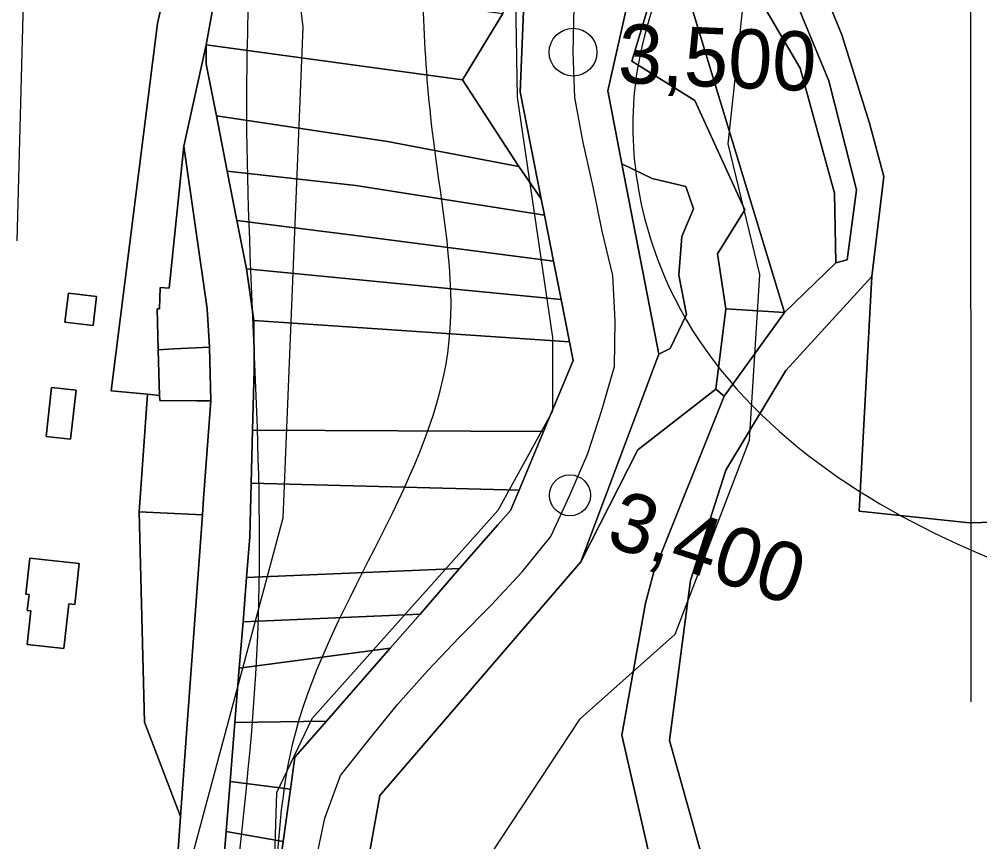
# Model space of a CAD drawing. Extents: x -510989 to -501240, y -1184665 to -1176098.
# Drawn here: x -503549.8 to -503338.7, y -1181257.1 to -1181076.3 of the extents above; entities that cross this region are included whole.
import ezdxf

# ---------------------------------------------------------------- set-up
doc = ezdxf.new("R2010")
doc.units = 0
for name, color, linetype in [('NAVRH_revitalizace_toku', 7, 'Continuous'), ('orna_puda', 7, 'Continuous'), ('ostatni_plocha_x_draha', 7, 'Continuous'), ('ostatni_plocha_x_silnice', 7, 'Continuous'), ('STAV_zaplavove_uzemi', 7, 'Continuous'), ('trasovani_toku', 7, 'Continuous'), ('trvaly_travni_porost', 7, 'Continuous'), ('vodni_plocha_x_vodni_tok_v_koryt_prir_n_upr', 7, 'Continuous'), ('vrstevnice_02', 7, 'Continuous'), ('vrstevnice_03', 7, 'Continuous'), ('zahrada', 7, 'Continuous'), ('zastavena_plocha_a_nadvori', 7, 'Continuous')]:
    doc.layers.add(name, color=color, linetype=linetype)

msp = doc.modelspace()

# ---------------------------------------------------------------- linework, layer by layer
at = {"layer": 'NAVRH_revitalizace_toku'}
for points in [[(-503376.56, -1181008.43), (-503340.76, -1181053.8), (-503340.69, -1181226.3)], [(-503441.07, -1181050.42), (-503440.37, -1181093.4), (-503432.62, -1181146.25), (-503432.62, -1181162.45), (-503444.6, -1181184.3), (-503485.47, -1181230.1), (-503493.22, -1181246.3), (-503494.5, -1181285.16), (-503474.04, -1181332.05), (-503459.54, -1181409.64), (-503459.54, -1181458.23), (-503480.86, -1181543.49), (-503519.79, -1181713.04)], [(-503475.69, -1181747.84), (-503451.03, -1181632.99), (-503426.37, -1181518.14), (-503416.5, -1181455.43), (-503415.09, -1181394.83), (-503434.12, -1181325.07), (-503450.33, -1181289.84), (-503445.92, -1181259.51), (-503426.54, -1181230.05), (-503405.62, -1181211.45), (-503389.34, -1181168.82), (-503387.02, -1181132.39), (-503393.99, -1181103.71), (-503388.57, -1181053.33)]]:
    msp.add_lwpolyline(points, dxfattribs=at)
at = {"layer": 'orna_puda'}
for points in [[(-503393.83, -1181064.35), (-503389.53, -1181059.42), (-503387.59, -1181070.88), (-503378.14, -1181087.06), (-503370.65, -1181114.54), (-503370.34, -1181129.85), (-503381.65, -1181140.73), (-503403.93, -1181067.23)], [(-503403.93, -1181067.23), (-503381.65, -1181140.73), (-503394.53, -1181139.93), (-503396.33, -1181127.86), (-503390.3, -1181118.16), (-503401.33, -1181094.19), (-503415.18, -1181085.49), (-503411.27, -1181072.63)], [(-503417.35, -1181108.05), (-503410.7, -1181111.27), (-503403.28, -1181113.06), (-503401.61, -1181117.96), (-503404.21, -1181124.03), (-503404.86, -1181132.54), (-503403.13, -1181141.18), (-503406.76, -1181148.69), (-503409.26, -1181149.94)], [(-503394.53, -1181139.93), (-503381.65, -1181140.73), (-503394.87, -1181159.12), (-503396.74, -1181157.57)], [(-503396.74, -1181157.57), (-503394.87, -1181159.12), (-503410.3, -1181197.77), (-503412.18, -1181204.67), (-503417.35, -1181233.63), (-503402.81, -1181297.31), (-503407.38, -1181337.76), (-503454.34, -1181333.87), (-503459.85, -1181319.48), (-503468.83, -1181269.64), (-503473.55, -1181263.59), (-503470.53, -1181246.9), (-503426.38, -1181195.58), (-503413.85, -1181170.91)], [(-503523.45, -1181184.57), (-503509.53, -1181185.19), (-503512.88, -1181231.2), (-503514.34, -1181251.53), (-503522.23, -1181230.78)]]:
    msp.add_lwpolyline(points, close=True, dxfattribs=at)
msp.add_lwpolyline([(-503411.27, -1181072.63), (-503415.18, -1181085.49), (-503401.33, -1181094.19), (-503390.3, -1181118.16), (-503396.33, -1181127.86), (-503394.53, -1181139.93), (-503396.74, -1181157.57), (-503413.85, -1181170.91), (-503426.38, -1181195.58), (-503409.26, -1181149.94), (-503406.76, -1181148.69), (-503403.13, -1181141.18), (-503404.86, -1181132.54), (-503404.21, -1181124.03), (-503401.61, -1181117.96), (-503403.28, -1181113.06), (-503410.7, -1181111.27), (-503417.35, -1181108.05), (-503420.43, -1181092.07), (-503413.85, -1181062.65)], dxfattribs=at)
at = {"layer": 'ostatni_plocha_x_draha'}
msp.add_lwpolyline([(-503511.55, -1181042.4), (-503519.4, -1181077.27), (-503529.56, -1181157.94), (-503521.61, -1181158.74), (-503523.45, -1181184.57), (-503522.23, -1181230.78), (-503514.34, -1181251.53), (-503515.48, -1181267.19), (-503521.37, -1181266.54), (-503529.83, -1181407.77), (-503525.33, -1181408.04), (-503526.81, -1181428.69), (-503532.71, -1181428.12), (-503538.46, -1181437.35), (-503544.56, -1181447.12), (-503552.69, -1181460.88)], dxfattribs=at)
for points in [[(-503532.77, -1181137.27), (-503538.95, -1181136.52), (-503539.73, -1181142.87), (-503533.54, -1181143.62)], [(-503542.67, -1181157.24), (-503543.87, -1181167.98), (-503538.49, -1181168.58), (-503537.3, -1181157.83)], [(-503547.46, -1181194.74), (-503548.34, -1181202.68), (-503547.63, -1181202.76), (-503548.02, -1181206.26), (-503547.22, -1181206.35), (-503548.04, -1181213.69), (-503539.98, -1181214.58), (-503538.89, -1181204.76), (-503537.58, -1181204.91), (-503536.58, -1181195.95)]]:
    msp.add_lwpolyline(points, close=True, dxfattribs=at)
at = {"layer": 'ostatni_plocha_x_silnice'}
for points in [[(-503506.19, -1181068.12), (-503508.74, -1181081.91), (-503513.59, -1181104.2), (-503516.81, -1181135.4), (-503518.81, -1181135.23), (-503518.99, -1181139.94), (-503519.44, -1181139.95), (-503519.22, -1181148.96), (-503519.02, -1181156.6), (-503518.96, -1181159.03), (-503521.61, -1181158.74), (-503529.56, -1181157.94), (-503519.4, -1181077.27), (-503511.55, -1181042.4)], [(-503515.48, -1181267.19), (-503514.34, -1181251.53), (-503512.88, -1181231.2), (-503509.53, -1181185.19), (-503509.28, -1181181.64), (-503507.68, -1181160.2), (-503507.94, -1181148.34), (-503508.45, -1181139.97), (-503513.59, -1181104.2), (-503508.74, -1181081.91), (-503508.73, -1181086.18), (-503506.47, -1181097.52), (-503504.08, -1181109.67), (-503501.99, -1181120.5), (-503499.86, -1181131.14), (-503498.26, -1181142.54), (-503498.15, -1181153.38), (-503498.49, -1181166.6), (-503498.79, -1181178.27), (-503499.1, -1181190.03), (-503499.82, -1181198.99), (-503500.6, -1181208.73), (-503501.43, -1181218.94), (-503502.39, -1181230.85), (-503503.44, -1181243.85), (-503504.33, -1181254.86), (-503505.33, -1181267.34)]]:
    msp.add_lwpolyline(points, dxfattribs=at)
at = {"layer": 'STAV_zaplavove_uzemi'}
for points in [[(-502723.47, -1180576.88), (-502750.97, -1180610.73), (-502772.12, -1180647.75), (-502783.76, -1180692.17), (-502790.11, -1180735.54), (-502816.55, -1180769.39), (-502838.76, -1180789.49), (-502880.02, -1180813.82), (-502947.71, -1180825.45), (-502980.5, -1180833.91), (-503008.01, -1180838.14), (-503027.04, -1180827.57), (-503058.78, -1180840.26), (-503097.92, -1180865.65), (-503133.88, -1180877.28), (-503224.85, -1180888.92), (-503331.68, -1180909.01), (-503349.66, -1180914.3), (-503380.34, -1180944.98), (-503395.15, -1180996.81), (-503404.67, -1181054.99), (-503414.18, -1181088.83), (-503405.74, -1181137.71), (-503341.21, -1181192.71), (-503275.63, -1181213.86), (-503238.61, -1181228.67), (-503221.69, -1181245.6), (-503229.09, -1181273.1), (-503244.96, -1181310.12), (-503251.3, -1181333.39), (-503243.9, -1181363.01), (-503246.02, -1181393.68), (-503244.96, -1181433.88), (-503251.3, -1181477.25), (-503261.88, -1181518.5), (-503269.29, -1181530.14), (-503299, -1181579.21), (-503326.93, -1181610.62), (-503351.36, -1181638.55), (-503381.61, -1181666.47), (-503397.91, -1181682.76), (-503420.01, -1181721.16), (-503428.16, -1181736.28), (-503464.23, -1181735.12), (-503497.97, -1181758.39), (-503482.84, -1181800.28), (-503460.74, -1181841), (-503407.53, -1181883.86), (-503369.52, -1181914.83), (-503348.4, -1181945.81), (-503334.32, -1181976.78), (-503286.45, -1182017.61), (-503224.5, -1182073.92), (-503185.08, -1182121.79), (-503159.74, -1182180.92), (-503125.16, -1182269.48), (-503118.18, -1182319.52), (-503118.18, -1182384.67), (-503122.84, -1182470.78), (-503133.31, -1182562.7), (-503147.27, -1182666.25), (-503152.24, -1182800.82), (-503140.98, -1182878.25), (-503110, -1182947.24), (-503050.82, -1183014.1), (-502950.75, -1183132.78), (-502862.33, -1183242.16), (-502789.02, -1183301.5), (-502594.33, -1183372.67), (-502552.52, -1183394.35), (-502521.54, -1183433.06), (-502481.28, -1183546.12), (-502442.56, -1183663.81), (-502399.2, -1183755.19), (-502318.67, -1183838.81), (-502270.66, -1183889.92), (-502173.29, -1183977.22)], [(-502250.32, -1184002.61), (-502355.07, -1183875.41), (-502442.37, -1183790.61), (-502477.29, -1183700.82), (-502532.16, -1183578.61), (-502567.08, -1183448.91), (-502626.05, -1183402.34), (-502705.41, -1183380.59), (-502814.2, -1183349.87), (-502882.03, -1183297.39), (-502931.95, -1183237.24), (-503042.02, -1183107.97), (-503139.64, -1183018.94), (-503222.14, -1182957.59), (-503308.56, -1182839.96), (-503316.24, -1182784.92), (-503330.32, -1182756.77), (-503348.24, -1182719.65), (-503334.16, -1182651.82), (-503323.92, -1182595.5), (-503313.68, -1182526.39), (-503294.1, -1182480.5), (-503251.86, -1182396.03), (-503229.34, -1182314.37), (-503216.1, -1182227.15), (-503242.43, -1182174.5), (-503271.86, -1182129.59), (-503287.34, -1182081.58), (-503343.88, -1182028.1), (-503361.79, -1182008.91), (-503396.35, -1181952.59), (-503442.43, -1181933.39), (-503497.46, -1181888.6), (-503525.62, -1181860.44), (-503528.18, -1181837.4), (-503548.66, -1181767.01), (-503558.9, -1181729.89), (-503576.82, -1181682.53), (-503578.1, -1181621.1), (-503567.86, -1181572.46), (-503552.5, -1181536.63), (-503538.04, -1181458.36), (-503518.33, -1181411.9), (-503509.88, -1181341.51), (-503497.21, -1181207.63), (-503499.77, -1181097.56), (-503498.02, -1181031.35), (-503510.82, -1180970.85), (-503549.22, -1180952.23), (-503571.32, -1180940.6), (-503605.07, -1180937.11), (-503651.61, -1180939.44), (-503671.39, -1180917.33), (-503679.53, -1180892.89), (-503713.27, -1180871.95), (-503727.24, -1180859.15), (-503734.22, -1180833.55), (-503728.4, -1180799.81), (-503741.2, -1180770.72), (-503722.82, -1180725.17), (-503721.54, -1180703.41), (-503731.78, -1180697.01), (-503767.61, -1180699.57), (-503790.65, -1180697.01), (-503817.53, -1180697.01), (-503861.04, -1180686.77), (-503889.2, -1180675.25), (-503900.72, -1180668.85), (-503953.2, -1180679.09), (-503997.99, -1180697.01), (-504063.27, -1180722.61), (-504109.34, -1180749.49), (-504142.62, -1180776.36), (-504177.18, -1180796.84), (-504211.73, -1180817.32), (-504414.98, -1180961.5), (-504472.7, -1180998.11), (-504544.51, -1181068.5), (-504600.82, -1181143.12), (-504621.94, -1181196.62), (-504641.65, -1181267.01), (-504660.25, -1181350.62), (-504634.7, -1181398.32), (-504617.66, -1181447.72), (-504600.62, -1181492.01), (-504587, -1181548.23), (-504592.11, -1181628.29), (-504569.96, -1181682.81), (-504568.26, -1181664.07), (-504554.63, -1181621.48), (-504547.82, -1181597.63)], [(-502765.18, -1180820.83), (-502819.12, -1180854.68), (-502855.09, -1180856.79), (-502878.36, -1180851.5), (-502911.15, -1180848.33), (-502954.52, -1180870.54), (-502984.14, -1180869.48), (-503005.29, -1180861.02), (-503048.66, -1180872.66), (-503074.04, -1180895.93), (-503100.49, -1180910.74), (-503124.82, -1180934.01), (-503148.09, -1180961.51), (-503167.13, -1180991.13), (-503214.18, -1181039.04), (-503223.14, -1181058.24), (-503224.42, -1181086.39), (-503233.38, -1181129.91), (-503224.42, -1181152.95), (-503210.34, -1181174.71), (-503189.86, -1181187.51), (-503177.06, -1181216.94), (-503187.3, -1181265.58), (-503182.09, -1181326.92), (-503202.22, -1181367.18), (-503223.9, -1181396.6), (-503227, -1181422.93), (-503244.04, -1181475.59), (-503248.68, -1181509.66), (-503278.16, -1181558.16), (-503308.83, -1181601.52), (-503351.14, -1181645.95), (-503365.95, -1181659.7), (-503395.57, -1181685.09), (-503411.43, -1181722.11), (-503422.01, -1181739.03), (-503437.88, -1181747.49), (-503460.09, -1181743.26), (-503481.25, -1181748.55), (-503492.88, -1181761.25), (-503472.79, -1181803.56), (-503443.17, -1181840.58), (-503413.55, -1181857.5), (-503278.84, -1181941.97), (-503242.23, -1181977.17), (-503180.29, -1182027.85), (-503125.38, -1182098.25), (-503088.78, -1182167.23), (-503075.54, -1182217), (-503114.26, -1182162.8), (-503152.97, -1182091.56), (-503197.89, -1182048.2), (-503210.28, -1182032.71), (-503231.96, -1182021.87), (-503259.83, -1182017.22), (-503266.03, -1182021.87), (-503224.21, -1182048.2), (-503199.43, -1182076.07), (-503157.62, -1182114.79), (-503135.94, -1182159.7), (-503118.9, -1182207.71), (-503111.16, -1182251.07), (-503108.24, -1182409.43), (-503115.92, -1182478.55), (-503128.72, -1182603.98), (-503131.28, -1182696.13), (-503104.4, -1182780.6), (-503071.45, -1182869.91), (-503052.71, -1182886.94), (-502977.76, -1182944.86), (-502838.07, -1183047.07), (-502664.31, -1183174.84), (-502563.8, -1183270.24), (-502485.44, -1183353.71), (-502446.26, -1183432.07), (-502383.48, -1183571.46), (-502315.46, -1183658.04), (-502253.62, -1183724), (-502158.8, -1183808.51), (-502045.43, -1183923.94), (-501930, -1184016.7), (-501793.89, -1184089.91), (-501746.5, -1184127.32), (-501709.09, -1184197.15)], [(-502226.81, -1183999.33), (-502311.75, -1183908.57), (-502419.96, -1183792.22), (-502451.37, -1183739.86), (-502483.95, -1183647.94), (-502521.19, -1183547.88), (-502550.27, -1183461.78), (-502572.38, -1183429.2), (-502656.85, -1183386.44), (-502768.21, -1183357), (-502834.76, -1183325), (-502889.79, -1183272.53), (-502938.43, -1183213.65), (-503042.23, -1183094.94), (-503121.07, -1183000.61), (-503188.65, -1182909.1), (-503198.5, -1182830.26), (-503192.9, -1182654.04), (-503169.63, -1182457.41), (-503165.02, -1182331.94), (-503174.64, -1182244.43), (-503211.18, -1182165.58), (-503248.68, -1182104.04), (-503298.6, -1182058.14), (-503358.04, -1182010.06), (-503388.64, -1181959.36), (-503422.73, -1181920.9), (-503472.56, -1181875.44), (-503525.05, -1181800.26), (-503528.23, -1181753.72), (-503520.82, -1181644.77), (-503514.48, -1181592.94), (-503470.14, -1181471.68), (-503458.61, -1181430.33), (-503465.34, -1181377.45), (-503493.67, -1181297.01), (-503493.67, -1181272.57), (-503489.02, -1181233.01), (-503455.28, -1181146.91), (-503458.77, -1181102.69), (-503461.1, -1181050.33), (-503461.1, -1181016.59), (-503465.75, -1180995.65), (-503478.55, -1180979.36)]]:
    msp.add_spline(points, degree=3, dxfattribs=at)
at = {"layer": 'trasovani_toku'}
for p, q in [((-503428.08, -1181083.54), (-503427.83, -1181073.54)), ((-503427.71, -1181093.53), (-503428.08, -1181083.54)), ((-503425.88, -1181103.36), (-503427.71, -1181093.53)), ((-503423.64, -1181113.11), (-503425.88, -1181103.36)), ((-503421.66, -1181122.91), (-503423.64, -1181113.11)), ((-503419.33, -1181132.63), (-503421.66, -1181122.91)), ((-503418.83, -1181142.62), (-503419.33, -1181132.63)), ((-503418.97, -1181152.62), (-503418.83, -1181142.62)), ((-503421.72, -1181162.23), (-503418.97, -1181152.62)), ((-503424.81, -1181171.74), (-503421.72, -1181162.23)), ((-503428.76, -1181180.93), (-503424.81, -1181171.74)), ((-503432.95, -1181190.01), (-503428.76, -1181180.93)), ((-503439.3, -1181197.74), (-503432.95, -1181190.01)), ((-503446.08, -1181205.09), (-503439.3, -1181197.74)), ((-503453.09, -1181212.22), (-503446.08, -1181205.09)), ((-503459.99, -1181219.45), (-503453.09, -1181212.22)), ((-503466.69, -1181226.88), (-503459.99, -1181219.45)), ((-503472.97, -1181234.66), (-503466.69, -1181226.88)), ((-503479.19, -1181242.49), (-503472.97, -1181234.66)), ((-503482.61, -1181251.89), (-503479.19, -1181242.49)), ((-503484.7, -1181261.67), (-503482.61, -1181251.89))]:
    msp.add_line(p, q, dxfattribs=at)
for centre, radius in [((-503428.08, -1181083.54), 5.25), ((-503428.76, -1181180.93), 4.5)]:
    msp.add_circle(centre, radius, dxfattribs=at)
at = {"layer": 'trvaly_travni_porost'}
for points in [[(-503310.35, -1181020.37), (-503284.14, -1181023.39), (-503257.61, -1181034.28), (-503204.58, -1181045.82), (-503210.74, -1181070.94), (-503208.22, -1181091.76), (-503207.41, -1181098.42), (-503208.9, -1181109.72), (-503212.17, -1181121.1), (-503207.83, -1181141.47), (-503195.98, -1181167.98), (-503225.33, -1181176.87), (-503285.6, -1181185.44), (-503340.98, -1181186.99), (-503365.2, -1181184.43), (-503362.4, -1181132.83), (-503359.78, -1181110.87), (-503362.97, -1181099.15), (-503369.04, -1181079.69), (-503380.73, -1181051.07), (-503378.78, -1181039.54), (-503364.22, -1181029.33), (-503332.97, -1181023.3)], [(-503439.13, -1181061.45), (-503438.34, -1181058.5), (-503439.73, -1181092.26), (-503435.08, -1181115.76), (-503439.99, -1181108.68), (-503452.41, -1181089.58), (-503443.52, -1181075.02)], [(-503389.53, -1181059.42), (-503384.82, -1181058.45), (-503371.84, -1181089.84), (-503365.78, -1181113.79), (-503367.88, -1181129.16), (-503370.34, -1181129.85), (-503370.65, -1181114.54), (-503378.14, -1181087.06), (-503387.59, -1181070.88)], [(-503506.19, -1181068.12), (-503471.28, -1181071.39), (-503443.52, -1181075.02), (-503452.41, -1181089.58), (-503508.74, -1181081.91)], [(-503508.74, -1181081.91), (-503452.41, -1181089.58), (-503439.99, -1181108.68), (-503468.84, -1181103.18), (-503506.47, -1181097.52), (-503508.73, -1181086.18)], [(-503506.47, -1181097.52), (-503468.84, -1181103.18), (-503439.99, -1181108.68), (-503435.08, -1181115.76), (-503434.37, -1181119.36), (-503475.8, -1181112.83), (-503504.08, -1181109.67)], [(-503504.08, -1181109.67), (-503475.8, -1181112.83), (-503434.37, -1181119.36), (-503432.37, -1181129.5), (-503474.75, -1181123.95), (-503501.99, -1181120.5)], [(-503501.99, -1181120.5), (-503474.75, -1181123.95), (-503432.37, -1181129.5), (-503430.7, -1181137.89), (-503499.86, -1181131.14)], [(-503499.86, -1181131.14), (-503430.7, -1181137.89), (-503428.86, -1181147.19), (-503498.26, -1181142.54)], [(-503498.26, -1181142.54), (-503428.86, -1181147.19), (-503428.04, -1181151.34), (-503430.37, -1181156.91), (-503434.55, -1181166.9), (-503498.49, -1181166.6), (-503498.15, -1181153.38)], [(-503498.49, -1181166.6), (-503434.55, -1181166.9), (-503439.93, -1181179.78), (-503498.79, -1181178.27)], [(-503498.79, -1181178.27), (-503439.93, -1181179.78), (-503441.81, -1181184.27), (-503444.58, -1181187.43), (-503453.04, -1181197), (-503499.82, -1181198.99), (-503499.1, -1181190.03)], [(-503499.82, -1181198.99), (-503453.04, -1181197), (-503461.71, -1181207.03), (-503500.6, -1181208.73)], [(-503500.6, -1181208.73), (-503461.71, -1181207.03), (-503468.24, -1181214.52), (-503501.43, -1181218.94)], [(-503501.43, -1181218.94), (-503468.24, -1181214.52), (-503482.26, -1181230.56), (-503502.39, -1181230.85)], [(-503502.39, -1181230.85), (-503482.26, -1181230.56), (-503489.21, -1181238.51), (-503490.19, -1181245.49), (-503503.44, -1181243.85)], [(-503503.44, -1181243.85), (-503490.19, -1181245.49), (-503491.81, -1181257.01), (-503504.33, -1181254.86)], [(-503504.33, -1181254.86), (-503491.81, -1181257.01), (-503493.5, -1181269.01), (-503505.33, -1181267.34)]]:
    msp.add_lwpolyline(points, close=True, dxfattribs=at)
for points in [[(-503380.73, -1181051.07), (-503369.04, -1181079.69), (-503362.97, -1181099.15), (-503359.78, -1181110.87), (-503362.4, -1181132.83), (-503381.3, -1181153.51), (-503394.51, -1181175.4), (-503402.26, -1181199.64), (-503406.9, -1181234.85), (-503395.81, -1181274.4), (-503392.16, -1181295.8), (-503390.92, -1181325.65), (-503388.69, -1181328.59), (-503394.67, -1181363.02), (-503409.91, -1181412.93), (-503415.18, -1181437.44), (-503418.17, -1181472.9)], [(-503432.6, -1181447.27), (-503430.21, -1181437.9), (-503427.49, -1181423.18), (-503424.68, -1181411.59), (-503421.15, -1181400.63), (-503418.43, -1181391.4), (-503414.99, -1181377.82), (-503413.79, -1181366.86), (-503411.63, -1181356.61), (-503409.5, -1181346.64), (-503407.38, -1181337.76), (-503402.81, -1181297.31), (-503417.35, -1181233.63), (-503412.18, -1181204.67), (-503410.3, -1181197.77), (-503394.87, -1181159.12), (-503381.65, -1181140.73), (-503370.34, -1181129.85), (-503367.88, -1181129.16), (-503365.78, -1181113.79), (-503371.84, -1181089.84), (-503384.82, -1181058.45)], [(-503418.17, -1181472.9), (-503415.18, -1181437.44), (-503409.91, -1181412.93), (-503394.67, -1181363.02), (-503388.69, -1181328.59), (-503390.92, -1181325.65), (-503392.16, -1181295.8), (-503395.81, -1181274.4), (-503406.9, -1181234.85), (-503402.26, -1181199.64), (-503394.51, -1181175.4), (-503381.3, -1181153.51), (-503362.4, -1181132.83), (-503365.2, -1181184.43), (-503340.98, -1181186.99), (-503285.6, -1181185.44)]]:
    msp.add_lwpolyline(points, dxfattribs=at)
at = {"layer": 'vodni_plocha_x_vodni_tok_v_koryt_prir_n_upr'}
for points in [[(-503493.5, -1181269.01), (-503491.81, -1181257.01), (-503490.19, -1181245.49), (-503489.21, -1181238.51), (-503482.26, -1181230.56), (-503468.24, -1181214.52), (-503461.71, -1181207.03), (-503453.04, -1181197), (-503444.58, -1181187.43), (-503441.81, -1181184.27), (-503439.93, -1181179.78), (-503434.55, -1181166.9), (-503430.37, -1181156.91), (-503428.04, -1181151.34), (-503428.86, -1181147.19), (-503430.7, -1181137.89), (-503432.37, -1181129.5), (-503434.37, -1181119.36), (-503435.08, -1181115.76), (-503439.73, -1181092.26), (-503438.34, -1181058.5)], [(-503413.85, -1181062.65), (-503420.43, -1181092.07), (-503417.35, -1181108.05), (-503409.26, -1181149.94), (-503426.38, -1181195.58), (-503470.53, -1181246.9), (-503473.55, -1181263.59), (-503476.02, -1181277.2), (-503459.85, -1181319.48), (-503454.34, -1181333.87), (-503453.12, -1181337.08), (-503450.66, -1181343.75), (-503448.19, -1181350.44), (-503457.94, -1181332.65), (-503456.69, -1181338.92), (-503453.74, -1181350.96), (-503446.87, -1181398.58), (-503444.57, -1181421.25), (-503443.55, -1181462.43)]]:
    msp.add_lwpolyline(points, dxfattribs=at)
at = {"layer": 'vrstevnice_02'}
msp.add_lwpolyline([(-503553.81, -1181010), (-503548.19, -1181045), (-503550.31, -1181125)], dxfattribs=at)
at = {"layer": 'vrstevnice_03'}
msp.add_lwpolyline([(-503217.5, -1180965), (-503232.18, -1180950.25), (-503287.19, -1180952.46), (-503320.2, -1180976.69), (-503364.2, -1180974.49), (-503428.02, -1180959.07), (-503456.62, -1180939.24), (-503511.63, -1180923.82), (-503535.84, -1180939.24), (-503535.84, -1180963.47), (-503494.03, -1181022.95), (-503487.43, -1181078.03), (-503491.83, -1181185.97), (-503516, -1181276)], dxfattribs=at)
at = {"layer": 'zahrada'}
msp.add_lwpolyline([(-503521.61, -1181158.74), (-503518.96, -1181159.03), (-503518.92, -1181160.09), (-503510.78, -1181160.15), (-503507.68, -1181160.2), (-503509.28, -1181181.64), (-503509.53, -1181185.19), (-503523.45, -1181184.57)], close=True, dxfattribs=at)
at = {"layer": 'zastavena_plocha_a_nadvori'}
for points in [[(-503513.59, -1181104.2), (-503508.45, -1181139.97), (-503507.94, -1181148.34), (-503511.08, -1181148.5), (-503515.92, -1181148.77), (-503519.22, -1181148.96), (-503519.44, -1181139.95), (-503518.99, -1181139.94), (-503518.81, -1181135.23), (-503516.81, -1181135.4)], [(-503532.77, -1181137.27), (-503533.54, -1181143.62), (-503539.73, -1181142.87), (-503538.95, -1181136.52)], [(-503511.08, -1181148.5), (-503507.94, -1181148.34), (-503507.68, -1181160.2), (-503510.78, -1181160.15), (-503518.92, -1181160.09), (-503518.96, -1181159.03), (-503519.02, -1181156.6), (-503519.22, -1181148.96), (-503515.92, -1181148.77)], [(-503542.67, -1181157.24), (-503537.3, -1181157.83), (-503538.49, -1181168.58), (-503543.87, -1181167.98)], [(-503547.46, -1181194.74), (-503536.58, -1181195.95), (-503537.58, -1181204.91), (-503538.89, -1181204.76), (-503539.98, -1181214.58), (-503548.04, -1181213.69), (-503547.22, -1181206.35), (-503548.02, -1181206.26), (-503547.63, -1181202.76), (-503548.34, -1181202.68)]]:
    msp.add_lwpolyline(points, close=True, dxfattribs=at)

# ---------------------------------------------------------------- texts
at = {"layer": 'trasovani_toku'}
for s, rotation, p in [('3,500', 357.4876, (-503418.37, -1181090.24)), ('3,400', 342.065, (-503421.21, -1181191.84))]:
    msp.add_text(s, height=13, rotation=rotation, dxfattribs=at).set_placement(p)

doc.saveas('drawing.dxf')
